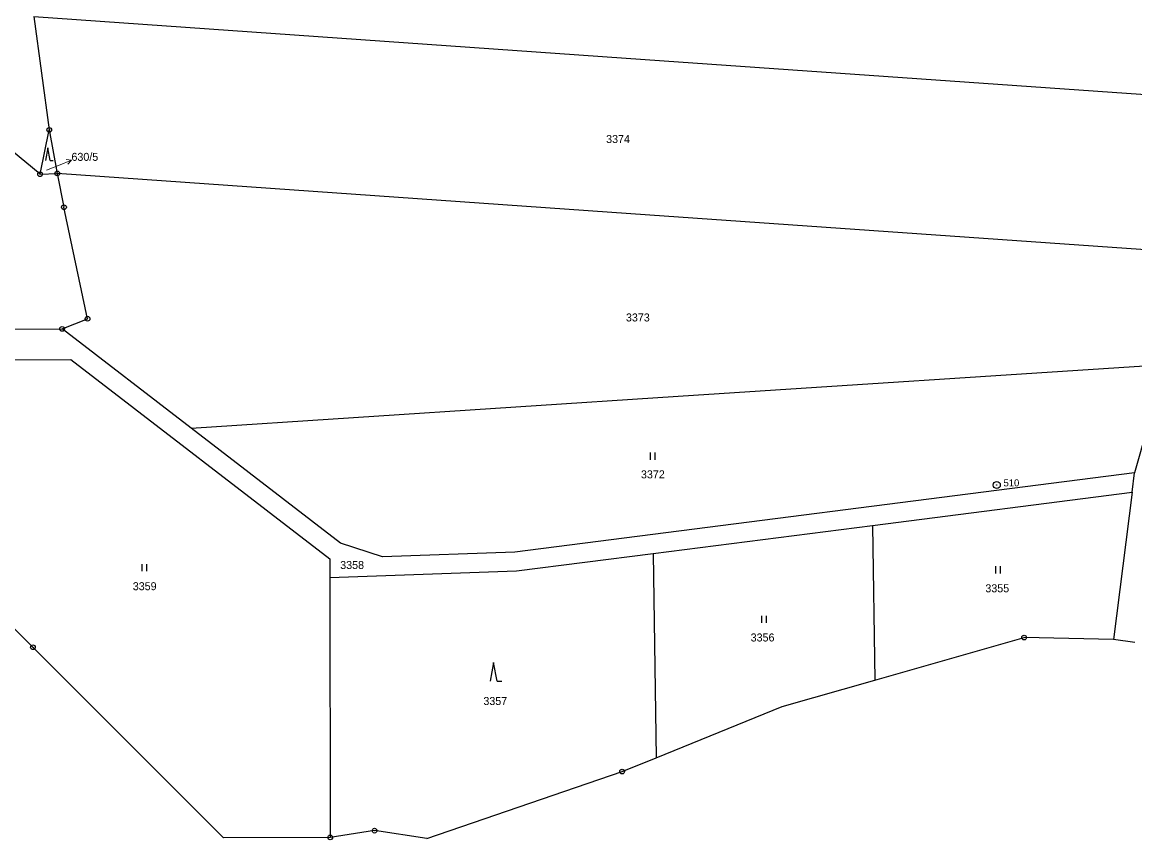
# Model space of a CAD drawing. Extents: x -618848 to -615803, y -1044450 to -1042254.
# Drawn here: x -618222.9 to -617986.6, y -1044102.3 to -1043928.7 of the extents above; entities that cross this region are included whole.
import ezdxf
from ezdxf.enums import TextEntityAlignment as Align

# ---------------------------------------------------------------- set-up
doc = ezdxf.new("R2010")
doc.units = 0
doc.header["$LTSCALE"] = 0.68
for name, color, linetype, lineweight in [('1', 7, 'Continuous', 25), ('3', 7, 'Continuous', 25), ('7', 7, 'Continuous', 13), ('8', 7, 'Continuous', 25)]:
    doc.layers.add(name, color=color, linetype=linetype, lineweight=lineweight)
doc.layers.add('2', color=7, linetype='Continuous')

msp = doc.modelspace()

# ---------------------------------------------------------------- linework, layer by layer
at = {"layer": '1'}
for p, q in [((-618220.39, -1043927.46), (-618090.57, -1043936.58)), ((-618220.39, -1043927.46), (-618217.11, -1043951.55)), ((-618090.57, -1043936.58), (-617960.75, -1043945.7)), ((-618219.08, -1043960.95), (-618217.11, -1043951.55)), ((-618217.11, -1043951.55), (-618215.42, -1043960.79)), ((-618219.08, -1043960.95), (-618225.13, -1043955.89)), ((-618219.08, -1043960.95), (-618215.42, -1043960.79)), ((-618093.61, -1043969.36), (-618215.42, -1043960.79)), ((-618215.42, -1043960.79), (-618213.99, -1043967.95)), ((-618208.98, -1043991.66), (-618213.99, -1043967.95)), ((-617971.8, -1043977.92), (-618093.61, -1043969.36)), ((-618242.32, -1043993.85), (-618214.39, -1043993.81)), ((-618214.39, -1043993.81), (-618208.98, -1043991.66)), ((-618186.99, -1044014.91), (-618214.39, -1043993.81)), ((-618240.84, -1044000.41), (-618212.51, -1044000.31)), ((-618212.51, -1044000.31), (-618157.49, -1044042.67)), ((-618083.54, -1044008.12), (-617980.1, -1044001.34)), ((-617980.1, -1044001.34), (-617986.59, -1044024.38)), ((-618186.99, -1044014.91), (-618083.54, -1044008.12)), ((-618155.27, -1044039.33), (-618186.99, -1044014.91)), ((-617986.59, -1044024.38), (-618118.2, -1044041.24)), ((-617987.11, -1044028.49), (-617986.59, -1044024.38)), ((-618042.24, -1044035.55), (-617987.11, -1044028.49)), ((-617987.11, -1044028.49), (-617991.04, -1044059.78)), ((-618088.85, -1044041.51), (-618042.24, -1044035.55)), ((-618042.24, -1044035.55), (-618041.77, -1044068.43)), ((-618146.31, -1044042.21), (-618155.27, -1044039.33)), ((-618157.49, -1044042.67), (-618157.49, -1044046.6)), ((-618118.2, -1044041.24), (-618146.31, -1044042.21)), ((-618117.88, -1044045.23), (-618088.85, -1044041.51)), ((-618088.85, -1044041.51), (-618088.21, -1044084.9)), ((-618220.58, -1044061.44), (-618236.64, -1044045.51)), ((-618157.49, -1044046.6), (-618117.88, -1044045.23)), ((-618157.49, -1044046.6), (-618157.44, -1044101.82)), ((-617991.04, -1044059.78), (-618010.06, -1044059.37)), ((-617986.53, -1044060.45), (-617991.04, -1044059.78)), ((-618220.58, -1044061.44), (-618180.14, -1044101.93)), ((-618088.21, -1044084.9), (-618061.44, -1044074.05)), ((-618095.44, -1044087.83), (-618088.21, -1044084.9)), ((-618136.94, -1044102.06), (-618095.44, -1044087.83)), ((-618157.44, -1044101.82), (-618180.14, -1044101.93)), ((-618148.02, -1044100.39), (-618157.44, -1044101.82)), ((-618136.94, -1044102.06), (-618148.02, -1044100.39))]:
    msp.add_line(p, q, dxfattribs=at)
msp.add_lwpolyline([(-618061.44, -1044074.05), (-618041.77, -1044068.43), (-618010.06, -1044059.37)], dxfattribs=at)
at = {"layer": '3'}
for p, q in [((-618216.928, -1043958.01), (-618216.26, -1043958.01)), ((-618089.431, -1044021.59), (-618089.431, -1044020.09)), ((-618088.43, -1044021.59), (-618088.43, -1044020.09)), ((-618197.371, -1044045.25), (-618197.371, -1044043.75)), ((-618196.37, -1044045.25), (-618196.37, -1044043.75)), ((-618016.101, -1044045.74), (-618016.101, -1044044.24)), ((-618015.1, -1044045.74), (-618015.1, -1044044.24)), ((-618065.771, -1044056.23), (-618065.771, -1044054.73)), ((-618064.77, -1044056.23), (-618064.77, -1044054.73)), ((-618121.98, -1044068.65), (-618120.984, -1044068.65))]:
    msp.add_line(p, q, dxfattribs=at)
for points in [[(-618216.928, -1043958.01), (-618217.43, -1043955.33), (-618217.932, -1043958.01)], [(-618121.98, -1044068.65), (-618122.73, -1044064.65), (-618123.48, -1044068.65)]]:
    msp.add_lwpolyline(points, dxfattribs=at)
at = {"layer": '7'}
msp.add_line((-618212.408, -1043957.946), (-618213.524, -1043957.857), dxfattribs=at)
msp.add_lwpolyline([(-618217.71, -1043960.07), (-618215.19, -1043959.07), (-618212.408, -1043957.946), (-618213.148, -1043958.785)], dxfattribs=at)
at = {"layer": '8'}
for centre, radius in [((-618217.11, -1043951.5499), 0.5), ((-618217.11, -1043951.5499), 0.0303), ((-618219.08, -1043960.9499), 0.5), ((-618215.42, -1043960.7899), 0.5), ((-618215.42, -1043960.7899), 0.0303), ((-618219.08, -1043960.9499), 0.0303), ((-618213.99, -1043967.9499), 0.5), ((-618213.99, -1043967.9499), 0.0303), ((-618208.98, -1043991.6599), 0.5), ((-618214.39, -1043993.8099), 0.5), ((-618214.39, -1043993.8099), 0.0303), ((-618208.98, -1043991.6599), 0.0303), ((-618015.87, -1044026.9698), 0.75), ((-618015.87, -1044026.9698), 0.03), ((-618010.06, -1044059.3699), 0.5), ((-618010.06, -1044059.3699), 0.0303), ((-618220.58, -1044061.4399), 0.5), ((-618220.58, -1044061.4399), 0.0303), ((-618095.44, -1044087.8299), 0.5), ((-618095.44, -1044087.8299), 0.0303), ((-618148.02, -1044100.3899), 0.5), ((-618157.44, -1044101.8199), 0.5), ((-618157.44, -1044101.8199), 0.0303), ((-618148.02, -1044100.3899), 0.0303)]:
    msp.add_circle(centre, radius, dxfattribs=at)

# ---------------------------------------------------------------- texts
at = {"layer": '2'}
for s, p in [('3374', (-618098.84, -1043954.325)), ('3373', (-618094.63, -1043992.225)), ('3372', (-618091.44, -1044025.555)), ('3358', (-618155.32, -1044044.805)), ('3359', (-618199.38, -1044049.315)), ('3355', (-618018.29, -1044049.755)), ('3356', (-618068.14, -1044060.205)), ('3357', (-618124.91, -1044073.695))]:
    msp.add_text(s, height=1.7, dxfattribs=at).set_placement(p)
msp.add_text('630/5', height=1.7, dxfattribs=at).set_placement((-618209.56, -1043958.115), align=Align.CENTER)
at = {"layer": '8'}
msp.add_text('510', height=1.5, dxfattribs=at).set_placement((-618014.43, -1044027.265))

doc.saveas('drawing.dxf')
